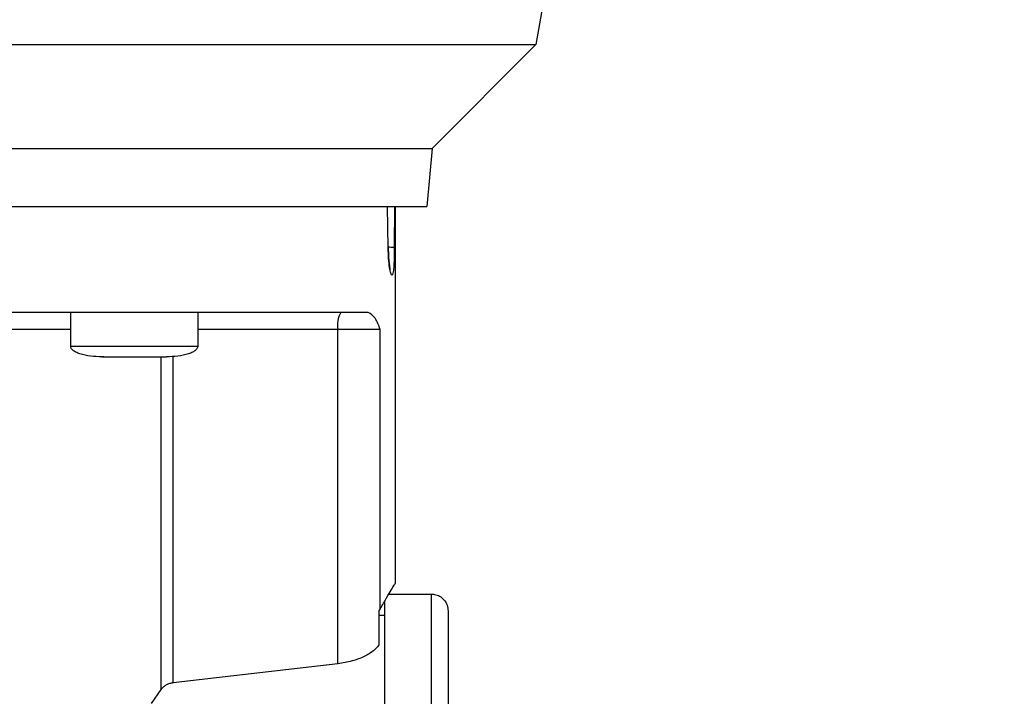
# Model space of a CAD drawing. Header units: inches. Extents: x 170 to 312, y 215 to 248.
# Tile 348 of 410: x 280.803 to 281.032, y 223.444 to 223.601. Entities that reach past the tile are written whole.
import ezdxf

# ---------------------------------------------------------------- set-up
doc = ezdxf.new("R2010")
doc.units = ezdxf.units.IN
doc.header["$LTSCALE"] = 0.25
doc.header["$MEASUREMENT"] = 0
doc.layers.add('ANNOTATIONS', color=1, linetype='Continuous')
doc.layers.add('STANDARD MOTOR RH', color=7, linetype='Continuous')
doc.styles.add('ARIAL', font='arial.ttf', dxfattribs={"height": 0.09375})
doc.dimstyles.new('STANDARD$0', dxfattribs={"dimtxt": 0.09375, "dimasz": 0.09375, "dimexe": 0.03125, "dimexo": 0.046875, "dimgap": 0.09, "dimtad": 0, "dimtih": 1, "dimtoh": 1, "dimdec": 4, "dimzin": 0, "dimdsep": 46, "dimtxsty": 'ARIAL', "dimcen": 0.09, "dimadec": 0, "dimazin": 0, "dimtfac": 1, "dimtdec": 4, "dimtofl": 0, "dimtmove": 0, "dimatfit": 1, "dimfxl": 1, "dimtolj": 1, "dimtzin": 0, "dimarcsym": 0})

# ---------------------------------------------------------------- blocks, each defined once
blk = doc.blocks.new('*D225')
at = {"layer": 'ANNOTATIONS', "color": 0, "lineweight": -2, "transparency": 16777216}
for p, q in [((279.95323, 223.58539), (279.95323, 225.15255)), ((281.04685, 224.57841), (281.04685, 225.15255)), ((280.04698, 225.1213), (280.21493, 225.1213)), ((280.9531, 225.1213), (280.78515, 225.1213))]:
    blk.add_line(p, q, dxfattribs=at)
at = {"layer": 'ANNOTATIONS', "color": 0, "transparency": 16777216}
for points in [[(280.04698, 225.13692), (280.04698, 225.10567), (279.95323, 225.1213)], [(280.9531, 225.13692), (280.9531, 225.10567), (281.04685, 225.1213)]]:
    blk.add_solid(points, dxfattribs=at)
at = {"layer": 'defpoints', "color": 0, "transparency": 16777216}
for p in [(279.95323, 225.1213), (281.04685, 224.53154), (279.95323, 223.53851)]:
    blk.add_point(p, dxfattribs=at)
at = {"layer": 'ANNOTATIONS', "color": 0, "transparency": 16777216, "insert": (280.50004, 225.1213), "char_height": 0.09375, "attachment_point": 5, "style": 'ARIAL'}
blk.add_mtext('\\A1;17 3/8"', dxfattribs=at)
blk = doc.blocks.new('*D236')
at = {"layer": 'ANNOTATIONS', "color": 0, "lineweight": -2, "transparency": 16777216}
for p, q in [((279.95323, 223.58539), (279.95323, 225.58626)), ((281.1766, 225.01166), (281.1766, 225.58626)), ((280.04698, 225.55501), (280.38382, 225.55501)), ((281.08285, 225.55501), (280.74601, 225.55501))]:
    blk.add_line(p, q, dxfattribs=at)
at = {"layer": 'ANNOTATIONS', "color": 0, "transparency": 16777216}
for points in [[(280.04698, 225.57064), (280.04698, 225.53939), (279.95323, 225.55501)], [(281.08285, 225.57064), (281.08285, 225.53939), (281.1766, 225.55501)]]:
    blk.add_solid(points, dxfattribs=at)
at = {"layer": 'defpoints', "color": 0, "transparency": 16777216}
for p in [(281.1766, 225.55501), (281.1766, 224.96478), (279.95323, 223.53851)]:
    blk.add_point(p, dxfattribs=at)
at = {"layer": 'ANNOTATIONS', "color": 0, "transparency": 16777216, "insert": (280.56491, 225.55501), "char_height": 0.09375, "attachment_point": 5, "style": 'ARIAL'}
blk.add_mtext('\\A1;20"', dxfattribs=at)

msp = doc.modelspace()

# ---------------------------------------------------------------- linework, layer by layer
at = {"layer": 'STANDARD MOTOR RH'}
for p, q in [((280.93503, 223.66118), (280.92345, 223.59551)), ((280.92345, 223.59551), (280.8993, 223.57136)), ((280.8993, 223.57136), (280.89812, 223.55783)), ((280.88911, 223.54821), (280.88899, 223.55783)), ((280.89056, 223.55783), (280.89053, 223.54821)), ((280.89074, 223.55783), (280.89074, 223.47021)), ((280.81533, 223.52535), (280.81533, 223.53322)), ((280.84486, 223.53322), (280.84486, 223.52535)), ((280.87739, 223.52929), (280.84486, 223.52929)), ((280.87739, 223.45157), (280.87739, 223.52929)), ((280.88727, 223.52929), (280.87739, 223.52929)), ((280.88727, 223.46432), (280.88727, 223.52929)), ((280.81533, 223.52535), (280.84486, 223.52535)), ((280.82306, 223.52289), (280.82271, 223.52289)), ((280.82466, 223.52289), (280.82476, 223.52289)), ((280.83543, 223.52289), (280.83748, 223.52289)), ((280.83632, 223.44559), (280.83632, 223.52289)), ((280.83911, 223.44712), (280.83911, 223.5231)), ((280.88928, 223.46777), (280.8991, 223.46777)), ((280.88727, 223.46432), (280.88705, 223.46399)), ((280.88705, 223.45599), (280.88705, 223.46399)), ((280.88705, 223.46285), (280.88828, 223.46285)), ((280.87739, 223.45157), (280.83911, 223.44712)), ((280.83409, 223.44229), (280.83632, 223.44559))]:
    msp.add_line(p, q, dxfattribs=at)
at = {"layer": 'STANDARD MOTOR RH', "flags": 128}
for points in [[(280.7682, 223.59551), (280.7806, 223.59551), (280.83867, 223.59551), (280.84911, 223.59551), (280.89262, 223.59551), (280.89929, 223.59551), (280.92246, 223.59551), (280.92334, 223.59551), (280.92345, 223.59551)], [(280.5869, 223.57136), (280.59081, 223.57136), (280.59384, 223.57136), (280.69706, 223.57136), (280.70834, 223.57136), (280.80017, 223.57136), (280.81087, 223.57136), (280.85761, 223.57136), (280.86522, 223.57136), (280.89539, 223.57136), (280.89756, 223.57136), (280.8993, 223.57136)], [(280.58808, 223.55783), (280.7662, 223.55783), (280.77759, 223.55783), (280.83975, 223.55783), (280.84854, 223.55783), (280.8874, 223.55783), (280.89123, 223.55783), (280.89812, 223.55783)], [(280.81533, 223.52929), (280.81142, 223.52929), (280.80353, 223.52929), (280.72788, 223.52929), (280.71812, 223.52929), (280.67087, 223.52929)], [(280.88828, 223.46628), (280.88828, 223.45663), (280.88828, 223.45188), (280.88828, 223.44639), (280.88828, 223.44022), (280.88828, 223.43342), (280.88828, 223.42608), (280.88828, 223.41827), (280.88828, 223.41007), (280.88828, 223.40157), (280.88828, 223.39286), (280.88828, 223.38403), (280.88828, 223.37518)], [(280.8991, 223.46777), (280.8991, 223.4637), (280.8991, 223.46058), (280.8991, 223.45188), (280.8991, 223.44639), (280.8991, 223.44022), (280.8991, 223.43342), (280.8991, 223.42608), (280.8991, 223.41827), (280.8991, 223.41007), (280.8991, 223.40157), (280.8991, 223.39286), (280.8991, 223.38403), (280.8991, 223.37518)]]:
    msp.add_lwpolyline(points, dxfattribs=at)
at = {"layer": 'STANDARD MOTOR RH'}
msp.add_arc((280.88357, 223.53024), 0.00625, 151.509, 188.7856, dxfattribs=at)
for points, knots in [([(280.89053, 223.54821), (280.89048, 223.54824), (280.89038, 223.54829), (280.88985, 223.54835), (280.88933, 223.54837), (280.8891, 223.54838)], [0, 0, 0, 0, 0.339383, 0.704701, 1, 1, 1, 1]), ([(280.88911, 223.54821), (280.88913, 223.54823), (280.88916, 223.54825), (280.88911, 223.54826), (280.8891, 223.54827)], [0, 0, 0, 0, 0.692047, 1, 1, 1, 1]), ([(280.89022, 223.54234), (280.89015, 223.54211), (280.89, 223.54166), (280.8897, 223.5422), (280.88942, 223.54357), (280.88918, 223.54567), (280.88913, 223.54737), (280.88911, 223.54821)], [0, 0, 0, 0, 0.201335, 0.403283, 0.60423, 0.803424, 1, 1, 1, 1]), ([(280.88912, 223.54826), (280.88914, 223.54756), (280.88917, 223.54626), (280.8893, 223.54476), (280.88944, 223.54382), (280.88951, 223.54338), (280.88958, 223.54316), (280.88955, 223.5432), (280.88955, 223.5432)], [0, 0, 0, 0, 0.2928406, 0.5381521, 0.7363882, 0.8871565, 0.9917378, 1, 1, 1, 1]), ([(280.89053, 223.54821), (280.89052, 223.54737), (280.8905, 223.54568), (280.8904, 223.54353), (280.89028, 223.54274), (280.89022, 223.54234)], [0, 0, 0, 0, 0.331518, 0.664673, 1, 1, 1, 1]), ([(280.88448, 223.53323), (280.8828, 223.53322), (280.87945, 223.53322), (280.87241, 223.53322), (280.86401, 223.53322), (280.85418, 223.53322), (280.84308, 223.53322), (280.83084, 223.53322), (280.81758, 223.53322), (280.80347, 223.53322), (280.78867, 223.53322), (280.77334, 223.53322), (280.75767, 223.53322), (280.74182, 223.53322), (280.72599, 223.53322), (280.71036, 223.53322), (280.69511, 223.53322), (280.6804, 223.53322), (280.66642, 223.53322), (280.65332, 223.53322), (280.64125, 223.53322), (280.63035, 223.53322), (280.62074, 223.53322), (280.61257, 223.53322), (280.60578, 223.53322), (280.6026, 223.53322), (280.60101, 223.53322)], [0, 0, 0, 0, 0.041665, 0.083331, 0.125, 0.166665, 0.208332, 0.249999, 0.291666, 0.333332, 0.374998, 0.416666, 0.458332, 0.499999, 0.541666, 0.583333, 0.625, 0.666666, 0.708333, 0.749999, 0.791667, 0.833333, 0.874999, 0.916667, 0.958333, 1, 1, 1, 1]), ([(280.88727, 223.52929), (280.88689, 223.53025), (280.88612, 223.53222), (280.88504, 223.53288), (280.88448, 223.53323)], [0, 0, 0, 0, 0.487287, 1, 1, 1, 1]), ([(280.82259, 223.52289), (280.82084, 223.52297), (280.81875, 223.52307), (280.81657, 223.52395), (280.81592, 223.52435), (280.81554, 223.52474), (280.81534, 223.52508), (280.81534, 223.52532), (280.81534, 223.52544)], [0, 0, 0, 0, 0.634796, 0.759276, 0.859391, 0.91315, 0.958637, 1, 1, 1, 1]), ([(280.84486, 223.52544), (280.84485, 223.52532), (280.84485, 223.52508), (280.84465, 223.52474), (280.84428, 223.52435), (280.84362, 223.52395), (280.84145, 223.52307), (280.83935, 223.52297), (280.8376, 223.52289)], [0, 0, 0, 0, 0.0413636, 0.0868523, 0.1406123, 0.2406893, 0.3651914, 1, 1, 1, 1]), ([(280.82259, 223.52289), (280.8227, 223.52289), (280.82293, 223.52289), (280.82467, 223.52289), (280.82715, 223.52289), (280.82911, 223.52289), (280.8301, 223.52289)], [0, 0, 0, 0, 0.249939, 0.499945, 0.749985, 1, 1, 1, 1]), ([(280.8301, 223.52289), (280.83108, 223.52289), (280.83305, 223.52289), (280.83553, 223.52289), (280.83726, 223.52289), (280.83749, 223.52289), (280.8376, 223.52289)], [0, 0, 0, 0, 0.250015, 0.500055, 0.750061, 1, 1, 1, 1]), ([(280.88727, 223.46432), (280.88779, 223.46522), (280.88881, 223.46699), (280.88989, 223.46882), (280.89053, 223.46989), (280.8908, 223.47034), (280.89073, 223.47022), (280.89073, 223.47021)], [0, 0, 0, 0, 0.250555, 0.492503, 0.740292, 0.985162, 1, 1, 1, 1]), ([(280.89879, 223.46776), (280.89917, 223.46776), (280.89995, 223.46776), (280.9011, 223.4673), (280.90214, 223.46646), (280.9029, 223.46525), (280.90299, 223.46429), (280.90304, 223.46384)], [0, 0, 0, 0, 0.173198, 0.362254, 0.559466, 0.788382, 1, 1, 1, 1]), ([(280.90304, 223.46384), (280.90304, 223.46384), (280.90304, 223.46384), (280.90304, 223.46354), (280.90304, 223.46221), (280.90304, 223.46001), (280.90304, 223.45696), (280.90304, 223.4531), (280.90304, 223.44847), (280.90304, 223.44311), (280.90304, 223.43709), (280.90304, 223.43048), (280.90304, 223.42333), (280.90304, 223.41573), (280.90304, 223.40777), (280.90304, 223.39952), (280.90304, 223.39108), (280.90304, 223.38254), (280.90304, 223.37685), (280.90304, 223.374)], [0, 0, 0, 0, 0.0000086, 0.0625119, 0.1250052, 0.1875142, 0.2500058, 0.3125075, 0.3750071, 0.4375116, 0.5000036, 0.5625093, 0.6250031, 0.6875077, 0.7500032, 0.8125056, 0.8750014, 0.9375015, 1, 1, 1, 1]), ([(280.88705, 223.45599), (280.88704, 223.45598), (280.88699, 223.45591), (280.88665, 223.45543), (280.8857, 223.45449), (280.88363, 223.45323), (280.88081, 223.45211), (280.87853, 223.45175), (280.87739, 223.45157)], [0, 0, 0, 0, 0.004541, 0.037698, 0.254588, 0.504364, 0.752364, 1, 1, 1, 1]), ([(280.83911, 223.44712), (280.83883, 223.44707), (280.83826, 223.44697), (280.83749, 223.44664), (280.8368, 223.44619), (280.83649, 223.4458), (280.83632, 223.44559)], [0, 0, 0, 0, 0.2217133, 0.4568267, 0.7127233, 1, 1, 1, 1])]:
    msp.add_open_spline(points, degree=3, knots=knots, dxfattribs=at)

# ---------------------------------------------------------------- dimensions: what is measured, and where the dimension line sits
at = {"layer": 'ANNOTATIONS'}
dim = msp.add_linear_dim(base=(281.1766, 225.55501), p1=(279.95323, 223.53851), p2=(281.1766, 224.96478), angle=180, text='20"', dimstyle='STANDARD$0', dxfattribs=at)
dim.commit()
dim.dimension.update_dxf_attribs({"geometry": '*D236', "text_midpoint": (280.56491, 225.55501), "dimtype": 160})
dim = msp.add_linear_dim(base=(279.95323, 225.1213), p1=(281.04685, 224.53154), p2=(279.95323, 223.53851), text='17 3/8"', dimstyle='STANDARD$0', dxfattribs=at)
dim.commit()
dim.dimension.update_dxf_attribs({"geometry": '*D225', "text_midpoint": (280.50004, 225.1213), "dimtype": 160})

doc.saveas('drawing.dxf')
